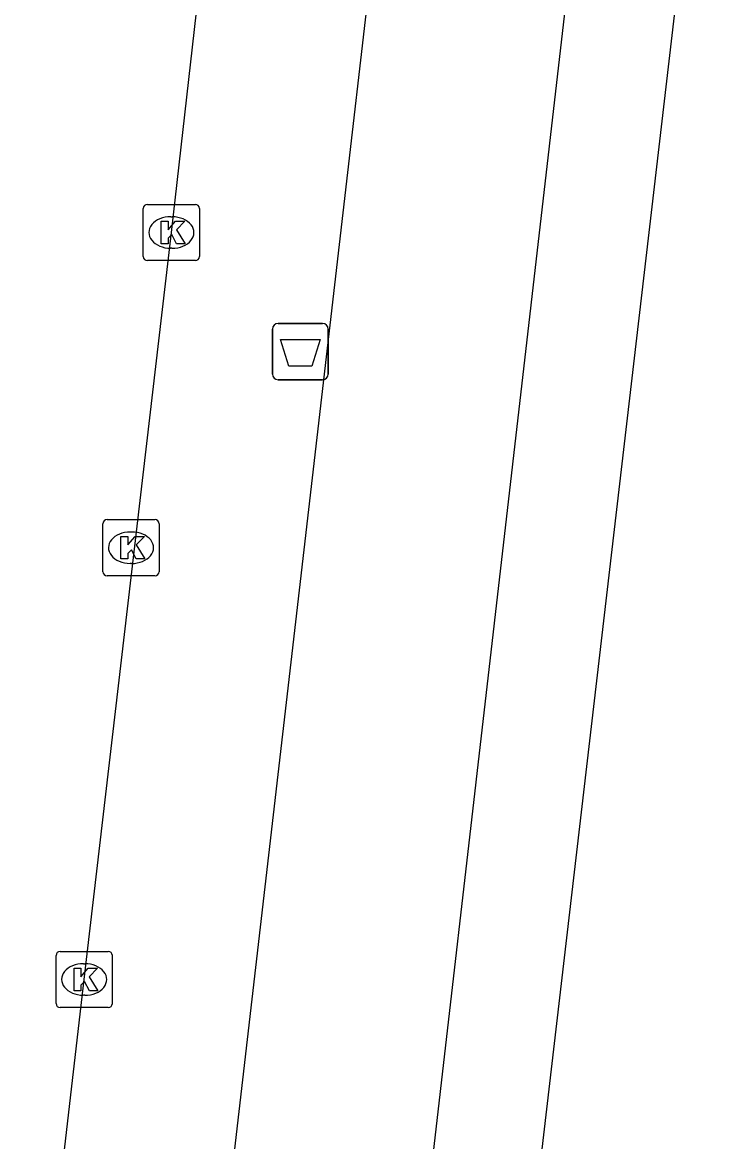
# Model space of a CAD drawing. Extents: x 161243 to 161752, y 384138 to 384885.
# Drawn here: x 161305.8 to 161318.36, y 384685.39 to 384705.31 of the extents above; entities that cross this region are included whole.
import ezdxf

# ---------------------------------------------------------------- set-up
doc = ezdxf.new("R2010")
doc.units = 0
for name, color, linetype in [('IMGEO_Afvalbak', 7, 'Continuous'), ('IMGEO_Fietspad_gesloten', 7, 'Continuous'), ('IMGEO_Kolk', 7, 'Continuous'), ('IMGEO_OVBaan_gesloten', 7, 'Continuous'), ('IMGEO_Voetpad_open', 7, 'Continuous')]:
    doc.layers.add(name, color=color, linetype=linetype)

msp = doc.modelspace()

# ---------------------------------------------------------------- linework, layer by layer
at = {"layer": 'IMGEO_Afvalbak'}
for p, q in [((161310.246, 384699.048), (161310.246, 384699.848)), ((161310.246, 384699.848), (161310.246, 384699.048)), ((161310.346, 384699.948), (161311.136, 384699.948)), ((161311.136, 384699.948), (161310.346, 384699.948)), ((161311.236, 384699.848), (161311.236, 384699.048)), ((161311.236, 384699.048), (161311.236, 384699.848)), ((161311.136, 384698.948), (161310.346, 384698.948)), ((161310.346, 384698.948), (161311.136, 384698.948))]:
    msp.add_line(p, q, dxfattribs=at)
msp.add_lwpolyline([(161310.389, 384699.662), (161311.093, 384699.662), (161310.944, 384699.192), (161310.538, 384699.192), (161310.389, 384699.662)], dxfattribs=at)
for centre, start, end in [((161310.346, 384699.848), 90, 180), ((161310.346, 384699.848), 90, 180), ((161311.136, 384699.848), 0, 90), ((161311.136, 384699.848), 360, 90), ((161310.346, 384699.048), 180, 270), ((161310.346, 384699.048), 180, 270), ((161311.136, 384699.048), 270, 0), ((161311.136, 384699.048), 270, 0)]:
    msp.add_arc(centre, 0.1, start, end, dxfattribs=at)
at = {"layer": 'IMGEO_Fietspad_gesloten'}
for points in [[(161312.253, 384677.797), (161317.765, 384725.588), (161318.357, 384730.521)], [(161314.35, 384726.577), (161314.226, 384725.498), (161309.249, 384682.497), (161308.908, 384679.406)]]:
    msp.add_lwpolyline(points, dxfattribs=at)
at = {"layer": 'IMGEO_Kolk'}
for p, q in [((161308.023, 384702.067), (161308.875, 384702.067)), ((161307.948, 384701.141), (161307.948, 384701.993)), ((161308.436, 384701.847), (161308.461, 384701.847)), ((161308.949, 384701.993), (161308.949, 384701.141)), ((161308.459, 384701.287), (161308.434, 384701.287)), ((161308.875, 384701.067), (161308.023, 384701.067)), ((161307.305, 384696.459), (161308.157, 384696.459)), ((161307.23, 384695.533), (161307.23, 384696.385)), ((161307.718, 384696.239), (161307.743, 384696.239)), ((161308.231, 384696.385), (161308.231, 384695.533)), ((161307.741, 384695.679), (161307.716, 384695.679)), ((161308.157, 384695.459), (161307.305, 384695.459)), ((161306.397, 384687.852), (161306.397, 384688.704)), ((161306.472, 384688.778), (161307.324, 384688.778)), ((161307.398, 384688.704), (161307.398, 384687.852)), ((161306.885, 384688.558), (161306.91, 384688.558)), ((161306.908, 384687.998), (161306.883, 384687.998)), ((161307.324, 384687.778), (161306.472, 384687.778))]:
    msp.add_line(p, q, dxfattribs=at)
for points in [[(161308.023, 384702.067), (161308.875, 384702.067)], [(161307.948, 384701.141), (161307.948, 384701.993)], [(161308.949, 384701.993), (161308.949, 384701.141)], [(161308.269, 384701.767), (161308.392, 384701.767), (161308.392, 384701.616), (161308.522, 384701.767), (161308.686, 384701.767), (161308.54, 384701.616), (161308.693, 384701.367), (161308.541, 384701.367), (161308.456, 384701.531), (161308.392, 384701.464), (161308.392, 384701.367), (161308.269, 384701.367), (161308.269, 384701.767)], [(161308.875, 384701.067), (161308.023, 384701.067)], [(161307.305, 384696.459), (161308.157, 384696.459)], [(161307.23, 384695.533), (161307.23, 384696.385)], [(161308.231, 384696.385), (161308.231, 384695.533)], [(161307.551, 384696.159), (161307.674, 384696.159), (161307.674, 384696.008), (161307.804, 384696.159), (161307.968, 384696.159), (161307.822, 384696.008), (161307.975, 384695.759), (161307.823, 384695.759), (161307.738, 384695.923), (161307.674, 384695.856), (161307.674, 384695.759), (161307.551, 384695.759), (161307.551, 384696.159)], [(161308.157, 384695.459), (161307.305, 384695.459)], [(161306.397, 384687.852), (161306.397, 384688.704)], [(161306.472, 384688.778), (161307.324, 384688.778)], [(161307.398, 384688.704), (161307.398, 384687.852)], [(161306.718, 384688.478), (161306.841, 384688.478), (161306.841, 384688.327), (161306.971, 384688.478), (161307.135, 384688.478), (161306.989, 384688.327), (161307.142, 384688.078), (161306.99, 384688.078), (161306.905, 384688.242), (161306.841, 384688.175), (161306.841, 384688.078), (161306.718, 384688.078), (161306.718, 384688.478)], [(161307.324, 384687.778), (161306.472, 384687.778)]]:
    msp.add_lwpolyline(points, dxfattribs=at)
for centre, start, end in [((161308.025, 384701.991), 91.552, 178.448), ((161308.025, 384701.991), 91.552, 178.448), ((161308.873, 384701.991), 1.552, 88.448), ((161308.873, 384701.991), 1.552, 88.448), ((161308.025, 384701.143), 181.552, 268.448), ((161308.025, 384701.143), 181.552, 268.448), ((161308.873, 384701.143), 271.552, 358.448), ((161308.873, 384701.143), 271.552, 358.448), ((161307.307, 384696.383), 91.552, 178.448), ((161307.307, 384696.383), 91.552, 178.448), ((161308.155, 384696.383), 1.552, 88.448), ((161308.155, 384696.383), 1.552, 88.448), ((161307.307, 384695.535), 181.552, 268.448), ((161307.307, 384695.535), 181.552, 268.448), ((161308.155, 384695.535), 271.552, 358.448), ((161308.155, 384695.535), 271.552, 358.448), ((161306.474, 384688.702), 91.552, 178.448), ((161306.474, 384688.702), 91.552, 178.448), ((161307.322, 384688.702), 1.552, 88.448), ((161307.322, 384688.702), 1.552, 88.448), ((161306.474, 384687.854), 181.552, 268.448), ((161306.474, 384687.854), 181.552, 268.448), ((161307.322, 384687.854), 271.552, 358.448), ((161307.322, 384687.854), 271.552, 358.448)]:
    msp.add_arc(centre, 0.0765, start, end, dxfattribs=at)
for centre, major_axis, ratio, start_param, end_param in [((161308.435, 384701.567), (-0.387, 0.002), 0.722429, 4.712389, 7.853982), ((161308.46, 384701.567), (-0.39, 0.002), 0.717154, 1.570796, 4.712389), ((161307.717, 384695.959), (-0.387, 0.002), 0.722429, 4.712389, 7.853982), ((161307.742, 384695.959), (-0.39, 0.002), 0.717154, 1.570796, 4.712389), ((161306.884, 384688.278), (-0.387, 0.002), 0.722429, 4.712389, 7.853982), ((161306.909, 384688.278), (-0.39, 0.002), 0.717154, 1.570796, 4.712389)]:
    msp.add_ellipse(centre, major_axis=major_axis, ratio=ratio, start_param=start_param, end_param=end_param, dxfattribs=at)
at = {"layer": 'IMGEO_OVBaan_gesloten'}
msp.add_lwpolyline([(161305.799, 384678.904), (161305.949, 384680.065), (161306.898, 384688.278), (161308.449, 384701.567), (161309.952, 384714.815), (161311.358, 384726.921)], dxfattribs=at)
at = {"layer": 'IMGEO_Voetpad_open'}
msp.add_lwpolyline([(161314.018, 384676.467), (161317.475, 384706.144)], dxfattribs=at)

doc.saveas('drawing.dxf')
